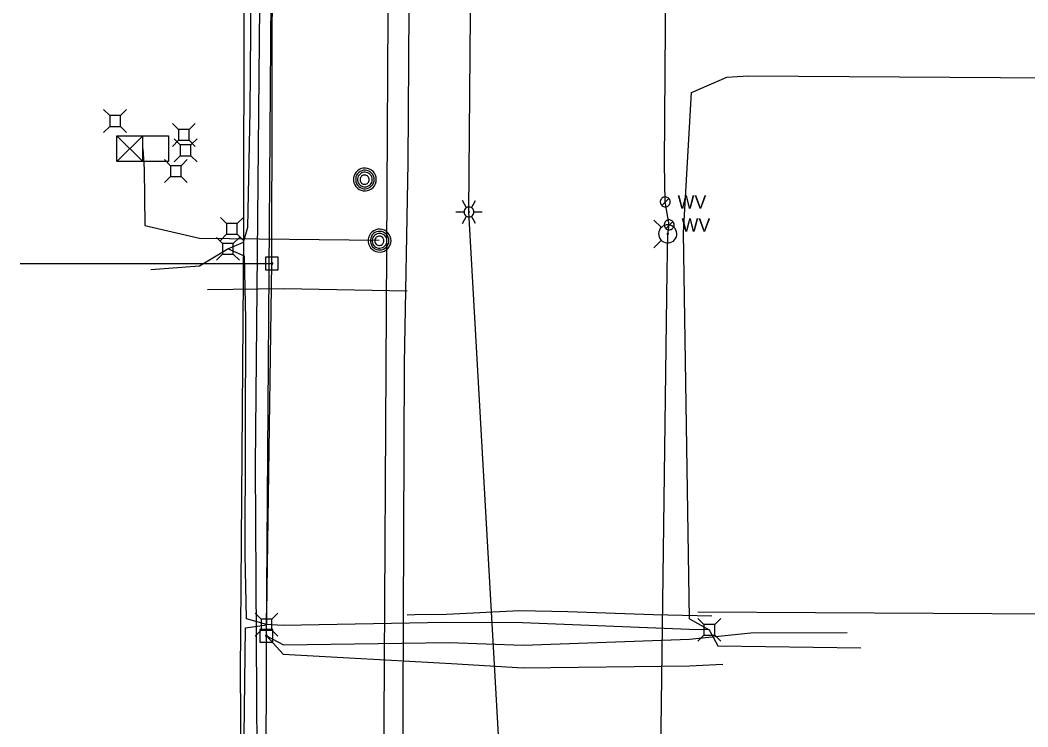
# Model space of a CAD drawing. Extents: x 596028 to 606371, y 330010 to 403088.
# Drawn here: x 601953 to 602243.4, y 364011.7 to 364215.5 of the extents above; entities that cross this region are included whole.
import ezdxf

# ---------------------------------------------------------------- set-up
doc = ezdxf.new("R2010")
doc.units = 0
for name, color, linetype in [('E_LTG', 7, 'Continuous'), ('E_SIG', 7, 'Continuous'), ('E_UTL_AG_Bold', 7, 'Continuous'), ('E_UTL_E_UG', 7, 'Continuous'), ('E_UTL_EPowerPole', 7, 'Continuous'), ('E_UTL_FO_UG', 7, 'Continuous'), ('E_UTL_G_UG', 7, 'Continuous'), ('E_UTL_MH', 7, 'Continuous'), ('E_UTL_Overhead', 7, 'Continuous'), ('E_UTL_T_UG', 7, 'Continuous'), ('E_UTL_TV_UG', 7, 'Continuous'), ('E_UTL_W', 7, 'Continuous'), ('E_UTL_W_UG', 7, 'Continuous'), ('E_UTL_WHydrant', 7, 'Continuous')]:
    doc.layers.add(name, color=color, linetype=linetype)

msp = doc.modelspace()

# ---------------------------------------------------------------- linework, layer by layer
at = {"layer": 'E_LTG'}
for points in [[(602081.63, 364161.4), (602080.44, 364163.46)], [(602083.06, 364161.4), (602084.25, 364163.46)], [(602078.53, 364160.16), (602080.92, 364160.16)], [(602083.77, 364160.16), (602083.75, 364160.43), (602083.67, 364160.69), (602083.55, 364160.93), (602083.38, 364161.14), (602083.17, 364161.32), (602082.94, 364161.46), (602082.68, 364161.55), (602082.41, 364161.59), (602082.14, 364161.57), (602081.88, 364161.51), (602081.63, 364161.4), (602081.41, 364161.24), (602081.22, 364161.04), (602081.07, 364160.81), (602080.97, 364160.56), (602080.92, 364160.29), (602080.92, 364160.02), (602080.97, 364159.76), (602081.07, 364159.5), (602081.22, 364159.27), (602081.41, 364159.08), (602081.63, 364158.92), (602081.88, 364158.81), (602082.14, 364158.74), (602082.41, 364158.73), (602082.68, 364158.77), (602082.94, 364158.86), (602083.17, 364158.99), (602083.38, 364159.17), (602083.55, 364159.39), (602083.67, 364159.63), (602083.75, 364159.89), (602083.77, 364160.16)], [(602083.77, 364160.16), (602083.75, 364160.43), (602083.67, 364160.69), (602083.55, 364160.93), (602083.38, 364161.14), (602083.17, 364161.32), (602082.94, 364161.46), (602082.68, 364161.55), (602082.41, 364161.59), (602082.14, 364161.57), (602081.88, 364161.51), (602081.63, 364161.4), (602081.41, 364161.24), (602081.22, 364161.04), (602081.07, 364160.81), (602080.97, 364160.56), (602080.92, 364160.29), (602080.92, 364160.02), (602080.97, 364159.76), (602081.07, 364159.5), (602081.22, 364159.27), (602081.41, 364159.08), (602081.63, 364158.92), (602081.88, 364158.81), (602082.14, 364158.74), (602082.41, 364158.73), (602082.68, 364158.77), (602082.94, 364158.86), (602083.17, 364158.99), (602083.38, 364159.17), (602083.55, 364159.39), (602083.67, 364159.63), (602083.75, 364159.89), (602083.77, 364160.16)], [(602083.77, 364160.16), (602083.75, 364160.43), (602083.67, 364160.69), (602083.55, 364160.93), (602083.38, 364161.14), (602083.17, 364161.32), (602082.94, 364161.46), (602082.68, 364161.55), (602082.41, 364161.59), (602082.14, 364161.57), (602081.88, 364161.51), (602081.63, 364161.4), (602081.41, 364161.24), (602081.22, 364161.04), (602081.07, 364160.81), (602080.97, 364160.56), (602080.92, 364160.29), (602080.92, 364160.02), (602080.97, 364159.76), (602081.07, 364159.5), (602081.22, 364159.27), (602081.41, 364159.08), (602081.63, 364158.92), (602081.88, 364158.81), (602082.14, 364158.74), (602082.41, 364158.73), (602082.68, 364158.77), (602082.94, 364158.86), (602083.17, 364158.99), (602083.38, 364159.17), (602083.55, 364159.39), (602083.67, 364159.63), (602083.75, 364159.89), (602083.77, 364160.16)], [(602082.46, 364160.16), (602082.46, 364160.18), (602082.46, 364160.2), (602082.45, 364160.22), (602082.43, 364160.24), (602082.41, 364160.25), (602082.39, 364160.27), (602082.37, 364160.27), (602082.35, 364160.28), (602082.33, 364160.28), (602082.31, 364160.27), (602082.29, 364160.26), (602082.27, 364160.25), (602082.25, 364160.23), (602082.24, 364160.21), (602082.23, 364160.19), (602082.23, 364160.17), (602082.23, 364160.15), (602082.23, 364160.12), (602082.24, 364160.1), (602082.25, 364160.08), (602082.27, 364160.07), (602082.29, 364160.05), (602082.31, 364160.05), (602082.33, 364160.04), (602082.35, 364160.04), (602082.37, 364160.04), (602082.39, 364160.05), (602082.41, 364160.06), (602082.43, 364160.08), (602082.45, 364160.09), (602082.46, 364160.11), (602082.46, 364160.14), (602082.46, 364160.16)], [(602083.77, 364160.16), (602086.16, 364160.16)], [(602080.44, 364156.86), (602081.63, 364158.92)], [(602084.25, 364156.86), (602083.06, 364158.92)]]:
    msp.add_lwpolyline(points, dxfattribs=at)
at = {"layer": 'E_SIG'}
for points in [[(601980.9, 364174.68), (601980.9, 364182.1)], [(601980.9, 364182.1), (601995.75, 364182.1)], [(601988.33, 364182.1), (601980.9, 364174.68)], [(601980.9, 364182.1), (601988.33, 364174.68)], [(601988.33, 364174.68), (601988.33, 364182.1)], [(601995.75, 364182.1), (601995.75, 364174.68)], [(601988.33, 364178.39), (601988.33, 364178.39)], [(601995.75, 364174.68), (601980.9, 364174.68)]]:
    msp.add_lwpolyline(points, dxfattribs=at)
at = {"layer": 'E_UTL_AG_Bold'}
for points in [[(601978.81, 364187.95), (601977.06, 364189.7)], [(601981.9, 364187.95), (601983.66, 364189.7)], [(601981.9, 364187.95), (601978.81, 364187.95)], [(601978.81, 364187.95), (601978.81, 364184.85)], [(601981.9, 364184.85), (601981.9, 364187.95)], [(601978.81, 364184.85), (601977.06, 364183.1)], [(601978.81, 364184.85), (601981.9, 364184.85)], [(601981.9, 364184.85), (601983.66, 364183.1)], [(601998.62, 364183.92), (601996.87, 364185.67)], [(602001.72, 364183.92), (601998.62, 364183.92)], [(601998.62, 364183.92), (601998.62, 364180.83)], [(602001.72, 364183.92), (602003.47, 364185.67)], [(602001.72, 364180.83), (602001.72, 364183.92)], [(601998.62, 364180.83), (601996.87, 364179.07)], [(601999.12, 364179.48), (601997.37, 364181.23)], [(601998.62, 364180.83), (602001.72, 364180.83)], [(602001.72, 364180.83), (602003.47, 364179.07)], [(602002.22, 364179.48), (602003.97, 364181.23)], [(602002.22, 364179.48), (601999.12, 364179.48)], [(601999.12, 364179.48), (601999.12, 364176.38)], [(602002.22, 364176.38), (602002.22, 364179.48)], [(601996.31, 364173.51), (601994.56, 364175.26)], [(601999.12, 364176.38), (601997.37, 364174.63)], [(601999.12, 364176.38), (602002.22, 364176.38)], [(601999.41, 364173.51), (602001.16, 364175.26)], [(602002.22, 364176.38), (602003.97, 364174.63)], [(601999.41, 364173.51), (601996.31, 364173.51)], [(601996.31, 364173.51), (601996.31, 364170.41)], [(601999.41, 364170.41), (601999.41, 364173.51)], [(601996.31, 364170.41), (601994.56, 364168.66)], [(601996.31, 364170.41), (601999.41, 364170.41)], [(601999.41, 364170.41), (602001.16, 364168.66)], [(602012.49, 364156.82), (602010.73, 364158.57)], [(602015.58, 364156.82), (602012.49, 364156.82)], [(602012.49, 364156.82), (602012.49, 364153.72)], [(602015.58, 364156.82), (602017.33, 364158.57)], [(602015.58, 364153.72), (602015.58, 364156.82)], [(602011.32, 364151.08), (602009.57, 364152.83)], [(602012.49, 364153.72), (602010.73, 364151.97)], [(602014.42, 364151.08), (602011.32, 364151.08)], [(602011.32, 364151.08), (602011.32, 364147.99)], [(602012.49, 364153.72), (602015.58, 364153.72)], [(602014.42, 364151.08), (602016.17, 364152.83)], [(602014.42, 364147.99), (602014.42, 364151.08)], [(602015.58, 364153.72), (602017.33, 364151.97)], [(602011.32, 364147.99), (602009.57, 364146.23)], [(602011.32, 364147.99), (602014.42, 364147.99)], [(602014.42, 364147.99), (602016.17, 364146.23)], [(602022.45, 364042.73), (602020.7, 364044.48)], [(602025.54, 364042.73), (602027.3, 364044.48)], [(602025.54, 364042.73), (602022.45, 364042.73)], [(602022.45, 364042.73), (602022.45, 364039.63)], [(602025.54, 364039.63), (602025.54, 364042.73)], [(602150.07, 364041.25), (602148.32, 364043)], [(602153.17, 364041.25), (602150.07, 364041.25)], [(602150.07, 364041.25), (602150.07, 364038.15)], [(602153.17, 364041.25), (602154.92, 364043)], [(602153.17, 364038.15), (602153.17, 364041.25)], [(602022.45, 364039.63), (602020.7, 364037.88)], [(602022.45, 364039.63), (602025.54, 364039.63)], [(602025.54, 364039.63), (602027.3, 364037.88)], [(602150.07, 364038.15), (602148.32, 364036.4)], [(602150.07, 364038.15), (602153.17, 364038.15)], [(602153.17, 364038.15), (602154.92, 364036.4)]]:
    msp.add_lwpolyline(points, dxfattribs=at)
at = {"layer": 'E_UTL_E_UG'}
msp.add_line((602148.32, 364044.89), (602671.76, 364041.86), dxfattribs=at)
for points in [[(602078.82, 363569.87), (602076, 363747.96), (602075.58, 363768.52), (602093.27, 363966.94), (602082.34, 364160.16), (602083.91, 364353.61), (602075.37, 364532.41), (602096.94, 364666.22), (602086.34, 364750.3)], [(602017.01, 363967.88), (602016.46, 364027.3), (602017.47, 364153.64), (602017.94, 364497.46)]]:
    msp.add_lwpolyline(points, dxfattribs=at)
at = {"layer": 'E_UTL_EPowerPole'}
for points in [[(602025.54, 364147.15), (602025.54, 364150.05)], [(602027.38, 364147.15), (602023.7, 364147.15)], [(602023.7, 364147.15), (602023.7, 364143.45)], [(602025.81, 364145.3), (602025.81, 364145.35), (602025.79, 364145.39), (602025.77, 364145.43), (602025.74, 364145.47), (602025.71, 364145.5), (602025.67, 364145.52), (602025.63, 364145.54), (602025.58, 364145.54), (602025.54, 364145.54), (602025.49, 364145.53), (602025.45, 364145.51), (602025.42, 364145.48), (602025.38, 364145.45), (602025.36, 364145.41), (602025.34, 364145.37), (602025.33, 364145.33), (602025.33, 364145.28), (602025.34, 364145.24), (602025.36, 364145.19), (602025.38, 364145.16), (602025.42, 364145.12), (602025.45, 364145.1), (602025.49, 364145.08), (602025.54, 364145.07), (602025.58, 364145.07), (602025.63, 364145.07), (602025.67, 364145.09), (602025.71, 364145.11), (602025.74, 364145.14), (602025.77, 364145.17), (602025.79, 364145.21), (602025.81, 364145.26), (602025.81, 364145.3)], [(602027.38, 364143.45), (602027.38, 364147.15)], [(602023.7, 364143.45), (602027.38, 364143.45)], [(602023.95, 364039.82), (602023.95, 364042.73)], [(602025.79, 364039.82), (602022.11, 364039.82)], [(602022.11, 364039.82), (602022.11, 364036.13)], [(602024.22, 364037.98), (602024.22, 364038.03), (602024.2, 364038.07), (602024.18, 364038.11), (602024.15, 364038.15), (602024.12, 364038.18), (602024.08, 364038.2), (602024.04, 364038.21), (602023.99, 364038.22), (602023.95, 364038.22), (602023.9, 364038.21), (602023.86, 364038.19), (602023.83, 364038.16), (602023.79, 364038.13), (602023.77, 364038.09), (602023.75, 364038.05), (602023.74, 364038), (602023.74, 364037.96), (602023.75, 364037.91), (602023.77, 364037.87), (602023.79, 364037.83), (602023.83, 364037.8), (602023.86, 364037.77), (602023.9, 364037.76), (602023.95, 364037.74), (602023.99, 364037.74), (602024.04, 364037.75), (602024.08, 364037.76), (602024.12, 364037.79), (602024.15, 364037.82), (602024.18, 364037.85), (602024.2, 364037.89), (602024.22, 364037.94), (602024.22, 364037.98)], [(602025.79, 364036.13), (602025.79, 364039.82)], [(602022.11, 364036.13), (602025.79, 364036.13)]]:
    msp.add_lwpolyline(points, dxfattribs=at)
at = {"layer": 'E_UTL_FO_UG'}
for points in [[(601988.33, 364178.39), (601988.74, 364172.5), (601988.91, 364156.27), (602004.7, 364152.58), (602056.51, 364152.02)], [(601990.64, 364143.54), (602004.64, 364144.68), (602012.87, 364149.53)], [(602017.07, 363970.24), (602017.95, 364040.23), (602024.1, 364041.17)]]:
    msp.add_lwpolyline(points, dxfattribs=at)
at = {"layer": 'E_UTL_G_UG'}
for points in [[(602060.01, 363468.19), (602056.39, 363468.6), (602054.36, 363500.64), (602055.64, 363568.29), (602055.85, 363635.67), (602060.53, 363677.93), (602062.03, 363722.09), (602061.42, 363727.86), (602062.56, 363759.29), (602062.45, 363800.12), (602062.87, 363849.24), (602063.19, 363928.76), (602063.38, 364018.14), (602063.76, 364116.5), (602064.83, 364174.35), (602065.21, 364233.32), (602065.84, 364329.41), (602065.08, 364438.96)], [(602006.96, 364137.77), (602029.1, 364138.1), (602064.52, 364137.4)], [(602064.54, 364044.03), (602066.77, 364044.13), (602075.92, 364044.23), (602096.88, 364045.23), (602110.89, 364044.95), (602135.47, 364044.08), (602152.32, 364043.69)]]:
    msp.add_lwpolyline(points, dxfattribs=at)
at = {"layer": 'E_UTL_MH'}
for points in [[(602055.65, 364169.53), (602055.6, 364170.15), (602055.42, 364170.75), (602055.13, 364171.31), (602054.74, 364171.8), (602054.27, 364172.21), (602053.73, 364172.53), (602053.13, 364172.73), (602052.51, 364172.82), (602051.89, 364172.79), (602051.28, 364172.65), (602050.7, 364172.38), (602050.19, 364172.02), (602049.76, 364171.57), (602049.42, 364171.04), (602049.19, 364170.46), (602049.07, 364169.84), (602049.07, 364169.21), (602049.19, 364168.6), (602049.42, 364168.01), (602049.76, 364167.49), (602050.19, 364167.03), (602050.7, 364166.67), (602051.28, 364166.41), (602051.89, 364166.26), (602052.51, 364166.23), (602053.13, 364166.32), (602053.73, 364166.53), (602054.27, 364166.84), (602054.74, 364167.25), (602055.13, 364167.74), (602055.42, 364168.3), (602055.6, 364168.9), (602055.65, 364169.53)], [(602055.04, 364169.52), (602054.99, 364170.03), (602054.85, 364170.52), (602054.61, 364170.97), (602054.3, 364171.37), (602053.92, 364171.7), (602053.47, 364171.96), (602052.99, 364172.12), (602052.49, 364172.2), (602051.98, 364172.17), (602051.49, 364172.05), (602051.02, 364171.84), (602050.61, 364171.55), (602050.26, 364171.18), (602049.98, 364170.75), (602049.79, 364170.28), (602049.7, 364169.78), (602049.7, 364169.27), (602049.79, 364168.77), (602049.98, 364168.3), (602050.26, 364167.87), (602050.61, 364167.5), (602051.02, 364167.2), (602051.49, 364166.99), (602051.98, 364166.87), (602052.49, 364166.85), (602052.99, 364166.92), (602053.47, 364167.09), (602053.92, 364167.34), (602054.3, 364167.68), (602054.61, 364168.08), (602054.85, 364168.53), (602054.99, 364169.02), (602055.04, 364169.52)], [(602054.48, 364169.49), (602054.44, 364169.9), (602054.32, 364170.29), (602054.14, 364170.64), (602053.89, 364170.96), (602053.58, 364171.23), (602053.23, 364171.43), (602052.85, 364171.56), (602052.45, 364171.62), (602052.04, 364171.6), (602051.65, 364171.51), (602051.28, 364171.34), (602050.95, 364171.1), (602050.67, 364170.81), (602050.45, 364170.47), (602050.3, 364170.09), (602050.23, 364169.7), (602050.23, 364169.29), (602050.3, 364168.89), (602050.45, 364168.52), (602050.67, 364168.18), (602050.95, 364167.88), (602051.28, 364167.65), (602051.65, 364167.48), (602052.04, 364167.39), (602052.45, 364167.37), (602052.85, 364167.42), (602053.23, 364167.56), (602053.58, 364167.76), (602053.89, 364168.02), (602054.14, 364168.34), (602054.32, 364168.7), (602054.44, 364169.09), (602054.48, 364169.49)], [(602053.62, 364169.48), (602053.6, 364169.73), (602053.53, 364169.97), (602053.41, 364170.2), (602053.25, 364170.4), (602053.06, 364170.56), (602052.84, 364170.69), (602052.6, 364170.77), (602052.35, 364170.81), (602052.1, 364170.8), (602051.85, 364170.74), (602051.62, 364170.63), (602051.42, 364170.49), (602051.24, 364170.3), (602051.1, 364170.09), (602051.01, 364169.85), (602050.96, 364169.61), (602050.96, 364169.35), (602051.01, 364169.1), (602051.1, 364168.87), (602051.24, 364168.66), (602051.42, 364168.47), (602051.62, 364168.32), (602051.85, 364168.22), (602052.1, 364168.16), (602052.35, 364168.15), (602052.6, 364168.18), (602052.84, 364168.27), (602053.06, 364168.39), (602053.25, 364168.56), (602053.41, 364168.76), (602053.53, 364168.98), (602053.6, 364169.23), (602053.62, 364169.48)], [(602059.89, 364151.89), (602059.83, 364152.52), (602059.66, 364153.12), (602059.37, 364153.68), (602058.98, 364154.17), (602058.51, 364154.58), (602057.96, 364154.89), (602057.37, 364155.1), (602056.75, 364155.19), (602056.12, 364155.16), (602055.51, 364155.01), (602054.94, 364154.75), (602054.43, 364154.39), (602054, 364153.93), (602053.66, 364153.41), (602053.43, 364152.82), (602053.31, 364152.21), (602053.31, 364151.58), (602053.43, 364150.96), (602053.66, 364150.38), (602054, 364149.85), (602054.43, 364149.4), (602054.94, 364149.03), (602055.51, 364148.77), (602056.12, 364148.63), (602056.75, 364148.6), (602057.37, 364148.69), (602057.96, 364148.89), (602058.51, 364149.2), (602058.98, 364149.62), (602059.37, 364150.11), (602059.66, 364150.67), (602059.83, 364151.27), (602059.89, 364151.89)], [(602059.28, 364151.89), (602059.23, 364152.4), (602059.09, 364152.88), (602058.85, 364153.34), (602058.54, 364153.74), (602058.15, 364154.07), (602057.71, 364154.32), (602057.23, 364154.49), (602056.73, 364154.56), (602056.22, 364154.54), (602055.72, 364154.42), (602055.26, 364154.21), (602054.85, 364153.91), (602054.5, 364153.54), (602054.22, 364153.12), (602054.03, 364152.64), (602053.94, 364152.14), (602053.94, 364151.63), (602054.03, 364151.13), (602054.22, 364150.66), (602054.5, 364150.23), (602054.85, 364149.87), (602055.26, 364149.57), (602055.72, 364149.36), (602056.22, 364149.24), (602056.73, 364149.21), (602057.23, 364149.29), (602057.71, 364149.45), (602058.15, 364149.71), (602058.54, 364150.04), (602058.85, 364150.44), (602059.09, 364150.89), (602059.23, 364151.38), (602059.28, 364151.89)], [(602058.71, 364151.86), (602058.68, 364152.26), (602058.56, 364152.65), (602058.38, 364153.01), (602058.13, 364153.33), (602057.82, 364153.59), (602057.47, 364153.8), (602057.09, 364153.93), (602056.69, 364153.99), (602056.28, 364153.97), (602055.89, 364153.87), (602055.52, 364153.7), (602055.19, 364153.47), (602054.91, 364153.18), (602054.69, 364152.84), (602054.54, 364152.46), (602054.47, 364152.06), (602054.47, 364151.66), (602054.54, 364151.26), (602054.69, 364150.88), (602054.91, 364150.54), (602055.19, 364150.25), (602055.52, 364150.02), (602055.89, 364149.85), (602056.28, 364149.75), (602056.69, 364149.73), (602057.09, 364149.79), (602057.47, 364149.92), (602057.82, 364150.13), (602058.13, 364150.39), (602058.38, 364150.71), (602058.56, 364151.07), (602058.68, 364151.46), (602058.71, 364151.86)], [(602057.86, 364151.84), (602057.83, 364152.1), (602057.76, 364152.34), (602057.65, 364152.56), (602057.49, 364152.76), (602057.3, 364152.93), (602057.08, 364153.06), (602056.84, 364153.14), (602056.59, 364153.17), (602056.34, 364153.16), (602056.09, 364153.1), (602055.86, 364153), (602055.65, 364152.85), (602055.48, 364152.67), (602055.34, 364152.45), (602055.25, 364152.22), (602055.2, 364151.97), (602055.2, 364151.72), (602055.25, 364151.47), (602055.34, 364151.23), (602055.48, 364151.02), (602055.65, 364150.84), (602055.86, 364150.69), (602056.09, 364150.59), (602056.34, 364150.53), (602056.59, 364150.51), (602056.84, 364150.55), (602057.08, 364150.63), (602057.3, 364150.76), (602057.49, 364150.93), (602057.65, 364151.12), (602057.76, 364151.35), (602057.83, 364151.59), (602057.86, 364151.84)]]:
    msp.add_lwpolyline(points, dxfattribs=at)
at = {"layer": 'E_UTL_Overhead'}
for points in [[(602014.48, 362518.11), (602015.76, 362635.51), (602015.72, 362824.59), (602019.86, 363008.4), (602015.51, 363112.13), (602019.7, 363230.46), (602017.88, 363240.62), (602020.53, 363264.51), (602020.79, 363276.96), (602020.36, 363337.42), (602022.05, 363392.76), (602020.76, 363497.69), (602023.02, 363665.48), (602022.89, 363819.62), (602023.8, 363946.92), (602023.98, 364037.98), (602025.57, 364145.3), (602025.83, 364287.76), (602027.16, 364559.33), (602028.92, 364756.04), (602029.03, 364834.91), (602029.56, 364946.13), (602030.41, 365117.16), (602031.91, 365287.51)], [(601953, 364145.3), (602025.57, 364145.3)]]:
    msp.add_lwpolyline(points, dxfattribs=at)
at = {"layer": 'E_UTL_T_UG'}
msp.add_line((602162.85, 364199.45), (602719.98, 364195.58), dxfattribs=at)
for points in [[(602056.95, 363843.75), (602061.7, 364675.39), (602061.58, 364697.74), (602062.79, 364769.74), (602063.21, 364911.29)], [(602151.62, 364039.7), (602145.79, 364039.83), (602097.74, 364041.73), (602075.62, 364041.79), (602028.8, 364040.94), (602024, 364041.18), (602018.22, 364042.87), (602017.84, 364061.41), (602018.02, 364129.24), (602017.66, 364147.43), (602012.87, 364149.53), (602017.41, 364151.49), (602018.58, 364155.76), (602019.32, 364189.22), (602020.52, 364339.06), (602020.28, 364413.8), (602020.66, 364452.73), (602015.66, 364455.82), (602019.88, 364460.36), (602021.2, 364490.28), (602019.63, 364531.88), (602018.24, 364535.92), (602003.93, 364539)], [(602145.89, 364042.83), (602144.17, 364154.22), (602146.44, 364194.59), (602156.69, 364198.99), (602162.85, 364199.45)], [(602145.89, 364042.83), (602151.62, 364039.7), (602154.09, 364035.09), (602195.3, 364034.53)]]:
    msp.add_lwpolyline(points, dxfattribs=at)
at = {"layer": 'E_UTL_TV_UG'}
for points in [[(602023.98, 364037.98), (602025.83, 364287.76), (602078.9, 364286.66), (602137.32, 364287.13)], [(602023.98, 364037.98), (602028.89, 364035.37), (602076.63, 364036.01), (602098, 364035.3), (602145.93, 364036.95), (602163.58, 364038.79), (602191.38, 364038.93)], [(602023.98, 364037.98), (602028.8, 364032.65), (602077.35, 364029.98), (602097.96, 364028.75), (602145.89, 364029.34), (602155.51, 364029.83)]]:
    msp.add_lwpolyline(points, dxfattribs=at)
at = {"layer": 'E_UTL_W'}
for points in [[(602140.34, 364163.07), (602140.32, 364163.34), (602140.24, 364163.6), (602140.12, 364163.84), (602139.95, 364164.05), (602139.74, 364164.23), (602139.51, 364164.37), (602139.25, 364164.46), (602138.98, 364164.5), (602138.71, 364164.48), (602138.45, 364164.42), (602138.2, 364164.31), (602137.98, 364164.15), (602137.8, 364163.95), (602137.65, 364163.72), (602137.55, 364163.47), (602137.5, 364163.21), (602137.5, 364162.94), (602137.55, 364162.67), (602137.65, 364162.42), (602137.8, 364162.19), (602137.98, 364161.99), (602138.2, 364161.84), (602138.45, 364161.72), (602138.71, 364161.66), (602138.98, 364161.65), (602139.25, 364161.69), (602139.51, 364161.77), (602139.74, 364161.91), (602139.95, 364162.09), (602140.12, 364162.3), (602140.24, 364162.54), (602140.32, 364162.8), (602140.34, 364163.07)], [(602137.91, 364162.06), (602139.92, 364164.08)], [(602141.48, 364156.44), (602141.45, 364156.71), (602141.38, 364156.97), (602141.25, 364157.22), (602141.09, 364157.43), (602140.88, 364157.61), (602140.65, 364157.74), (602140.39, 364157.83), (602140.12, 364157.87), (602139.85, 364157.86), (602139.59, 364157.79), (602139.34, 364157.68), (602139.12, 364157.52), (602138.93, 364157.33), (602138.79, 364157.1), (602138.69, 364156.85), (602138.63, 364156.58), (602138.63, 364156.31), (602138.69, 364156.04), (602138.79, 364155.79), (602138.93, 364155.56), (602139.12, 364155.37), (602139.34, 364155.21), (602139.59, 364155.1), (602139.85, 364155.03), (602140.12, 364155.02), (602140.39, 364155.06), (602140.65, 364155.15), (602140.88, 364155.28), (602141.09, 364155.46), (602141.25, 364155.67), (602141.38, 364155.91), (602141.45, 364156.17), (602141.48, 364156.44)], [(602139.05, 364155.44), (602141.06, 364157.45)]]:
    msp.add_lwpolyline(points, dxfattribs=at)
at = {"layer": 'E_UTL_W_UG'}
for points in [[(602021.43, 363987.51), (602020.81, 364087.06), (602024.58, 364484.56)], [(602136.3, 363730.09), (602137.73, 363878.85), (602137.55, 363996.65), (602139.44, 364143.05), (602139.64, 364153.84), (602140.05, 364156.44), (602138.92, 364163.07), (602138.74, 364174.06), (602140.29, 364384.58), (602140.04, 364426.03), (602141.64, 364427.75), (602155.52, 364428.23)]]:
    msp.add_lwpolyline(points, dxfattribs=at)
at = {"layer": 'E_UTL_WHydrant'}
for points in [[(602137.8, 364155.67), (602135.66, 364157.81)], [(602139.64, 364156.46), (602139.14, 364156.41), (602138.66, 364156.27), (602138.22, 364156.04), (602137.83, 364155.73), (602137.5, 364155.36), (602137.25, 364154.93), (602137.09, 364154.45), (602137.02, 364153.96), (602137.04, 364153.46), (602137.16, 364152.98), (602137.37, 364152.53), (602137.65, 364152.12), (602138.02, 364151.77), (602138.43, 364151.51), (602138.9, 364151.32), (602139.39, 364151.23), (602139.89, 364151.23), (602140.38, 364151.32), (602140.84, 364151.51), (602141.26, 364151.77), (602141.62, 364152.12), (602141.91, 364152.53), (602142.12, 364152.98), (602142.23, 364153.46), (602142.26, 364153.96), (602142.19, 364154.45), (602142.02, 364154.93), (602141.77, 364155.36), (602141.45, 364155.73), (602141.05, 364156.04), (602140.61, 364156.27), (602140.13, 364156.41), (602139.64, 364156.46)], [(602139.64, 364154.04), (602139.6, 364154.03), (602139.56, 364154.02), (602139.53, 364154.01), (602139.5, 364153.98), (602139.47, 364153.95), (602139.45, 364153.92), (602139.44, 364153.88), (602139.44, 364153.85), (602139.44, 364153.81), (602139.45, 364153.77), (602139.46, 364153.74), (602139.48, 364153.71), (602139.51, 364153.68), (602139.54, 364153.66), (602139.58, 364153.64), (602139.62, 364153.64), (602139.66, 364153.64), (602139.69, 364153.64), (602139.73, 364153.66), (602139.76, 364153.68), (602139.79, 364153.71), (602139.81, 364153.74), (602139.83, 364153.77), (602139.84, 364153.81), (602139.84, 364153.85), (602139.83, 364153.88), (602139.82, 364153.92), (602139.8, 364153.95), (602139.77, 364153.98), (602139.74, 364154.01), (602139.71, 364154.02), (602139.67, 364154.03), (602139.64, 364154.04)], [(602137.8, 364152), (602135.66, 364149.86)]]:
    msp.add_lwpolyline(points, dxfattribs=at)

# ---------------------------------------------------------------- texts
at = {"layer": 'E_UTL_W'}
for p in [(602142.48, 364161.15), (602143.62, 364154.52)]:
    msp.add_text('WV', height=3.85, dxfattribs=at).set_placement(p)

doc.saveas('drawing.dxf')
